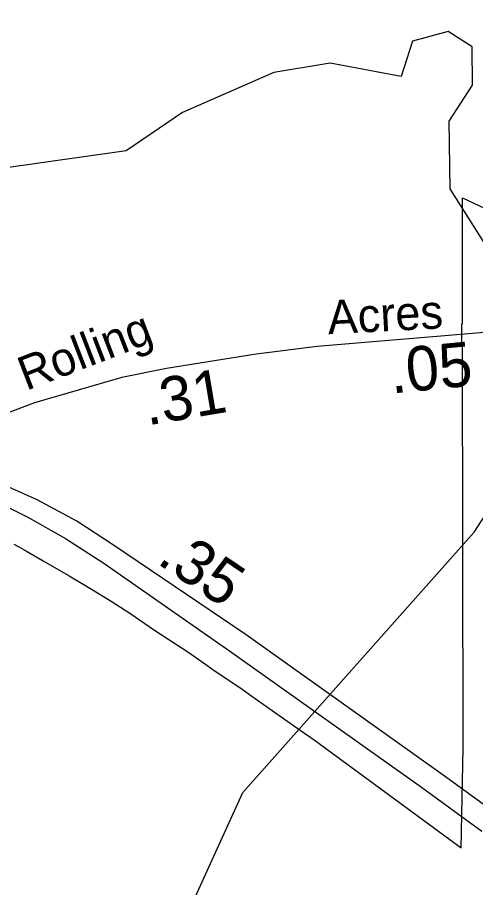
# Model space of a CAD drawing. Extents: x 2220236 to 2384410, y 720751 to 894131.
# Drawn here: x 2309227 to 2310514, y 811622 to 814069 of the extents above; entities that cross this region are included whole.
import ezdxf

# ---------------------------------------------------------------- set-up
doc = ezdxf.new("R2010")
doc.units = 0
for name, color, linetype in [('Exist Boundary Political City Limit New', 7, 'Continuous'), ('Exist Hydrographic Creek Single Shore', 7, 'Continuous'), ('Exist Hydrographic Misc Water Feature', 7, 'Continuous'), ('Exist Road Primary US Divided Attributed', 7, 'Continuous'), ('Exist Road Primary US Mileage Hundredths English Label', 7, 'Continuous'), ('Exist Road Secondary Mileage Hundredths English Label', 7, 'Continuous'), ('Exist Road Secondary Type 51 Attributed', 7, 'Continuous'), ('Exist Road Secondary Type 51 Label', 7, 'Continuous'), ('Map Preparation Boundary City Limit Buffer Line', 7, 'Continuous')]:
    doc.layers.add(name, color=color, linetype=linetype)

msp = doc.modelspace()

# ---------------------------------------------------------------- linework, layer by layer
at = {"layer": 'Exist Boundary Political City Limit New'}
msp.add_lwpolyline([(2309216.5, 812587.7), (2309232.8, 812579), (2309252.2, 812568.2), (2309299.2, 812540.7), (2309372, 812498.4), (2309434.8, 812460.8), (2309490, 812427.1), (2309542.5, 812394), (2309612.2, 812346.2), (2309670.8, 812307.7), (2309708, 812283), (2309762.5, 812244.9), (2309779.8, 812232.7), (2309857.5, 812180.6), (2309879.2, 812165), (2309917.2, 812137.9), (2309958.5, 812108.4), (2310031, 812058.4), (2310051, 812044.1), (2310070.8, 812030), (2310078.8, 812024), (2310473.5, 811733.2), (2310479.2, 812013.8), (2310479, 812579), (2310477.8, 813146.3), (2310475.8, 813145.8), (2310475.8, 813207.1), (2310477.8, 813207.4), (2310477.8, 813377.4), (2310477.5, 813561.6), (2310539.5, 813532.5)], dxfattribs=at)
at = {"layer": 'Exist Hydrographic Creek Single Shore'}
msp.add_lwpolyline([(2310552.5, 813414), (2310442.6, 813586.7), (2310440.5, 813777), (2310505.5, 813878.1), (2310504.5, 813986.3), (2310437.6, 814029.6), (2310337.6, 814002.5), (2310305.6, 813902.7), (2310105.4, 813940.6), (2309947.5, 813914.4), (2309690.4, 813802.1), (2309532.5, 813694), (2309075.4, 813629.3), (2308942.6, 813571.4), (2308834.5, 813553.8), (2308685.4, 813485.4), (2308518.5, 813491.7), (2308493.5, 813523.5), (2308549.5, 813781.7), (2308539.4, 813915.9), (2308479.6, 814025), (2308495.6, 814147.1)], dxfattribs=at)
at = {"layer": 'Exist Hydrographic Misc Water Feature'}
msp.add_lwpolyline([(2307732.5, 809199.6), (2307946.4, 809379.1), (2308104.5, 809480.6), (2308353.5, 809517.1), (2308759.5, 809727.3), (2308914.5, 809989.6), (2309105.6, 810073), (2309310.4, 810416), (2309455.4, 810861.7), (2309535.6, 811176.8), (2309860.6, 811889.2), (2310510.6, 812621.4), (2310641.5, 812823.6), (2310698.5, 812973.7), (2310845, 813061.2)], dxfattribs=at)
at = {"layer": 'Exist Road Primary US Divided Attributed'}
for points in [[(2310566.8, 811834.3), (2310423.3, 811937.8), (2309869.6, 812332.5), (2309499.7, 812582.6), (2309393.3, 812651.9), (2309281.9, 812712.2), (2309149.1, 812771.1), (2309022.3, 812827.4), (2308947.5, 812861.3)], [(2308884.4, 812837.1), (2309011.4, 812780.5), (2309130.8, 812726.2), (2309256.3, 812664), (2309361.7, 812603.7), (2309469.1, 812534.4), (2309829, 812283.3), (2310362, 811904.6), (2310531.7, 811780.1)]]:
    msp.add_lwpolyline(points, dxfattribs=at)
at = {"layer": 'Exist Road Secondary Type 51 Attributed'}
msp.add_lwpolyline([(2310743.5, 813249.4), (2310562.3, 813185.2), (2310068.8, 813143.8), (2309897.3, 813122), (2309645.8, 813081.3), (2309520, 813056), (2309275, 812985.4), (2308947.5, 812861.3)], dxfattribs=at)
at = {"layer": 'Map Preparation Boundary City Limit Buffer Line'}
msp.add_lwpolyline([(2309216.5, 812587.7), (2309232.8, 812579), (2309252.2, 812568.2), (2309299.2, 812540.7), (2309372, 812498.4), (2309434.8, 812460.8), (2309490, 812427.1), (2309542.5, 812394), (2309612.2, 812346.2), (2309670.8, 812307.7), (2309708, 812283), (2309762.5, 812244.9), (2309779.8, 812232.7), (2309857.5, 812180.6), (2309879.2, 812165), (2309917.2, 812137.9), (2309958.5, 812108.4), (2310031, 812058.4), (2310051, 812044.1), (2310070.8, 812030), (2310078.8, 812024), (2310473.5, 811733.2), (2310479.2, 812013.8), (2310479, 812579), (2310477.8, 813146.3), (2310475.8, 813145.8), (2310475.8, 813207.1), (2310477.8, 813207.4), (2310477.8, 813377.4), (2310477.5, 813561.6), (2310539.5, 813532.5)], dxfattribs=at)

# ---------------------------------------------------------------- texts
at = {"layer": 'Exist Road Primary US Mileage Hundredths English Label'}
msp.add_text('.35', height=125, rotation=326.1012, dxfattribs=at).set_placement((2309615.4, 812535.6))
at = {"layer": 'Exist Road Secondary Mileage Hundredths English Label'}
for s, rotation, p in [('.05', 5.6679, (2310278.6, 813011.1)), ('.31', 9.6344, (2309591.8, 812921.3))]:
    msp.add_text(s, height=125, rotation=rotation, dxfattribs=at).set_placement(p)
at = {"layer": 'Exist Road Secondary Type 51 Label'}
for s, rotation, p in [('Acres', 2.9962, (2310100.6, 813178)), ('Rolling', 21.0135, (2309251.2, 813018.5))]:
    msp.add_text(s, height=95, rotation=rotation, dxfattribs=at).set_placement(p)

doc.saveas('drawing.dxf')
